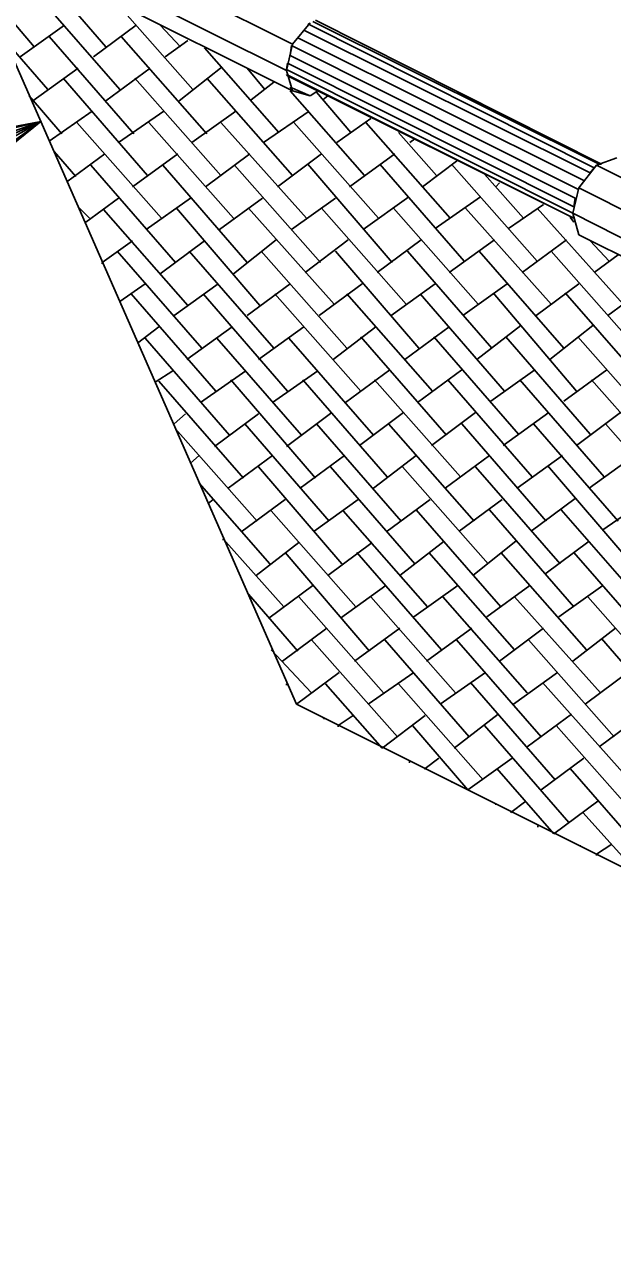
# Model space of a CAD drawing. Extents: x 636183 to 639890, y 299162 to 300538.
# Drawn here: x 636301.5 to 636317.8, y 299168.96 to 299203.08 of the extents above; entities that cross this region are included whole.
import ezdxf

# ---------------------------------------------------------------- set-up
doc = ezdxf.new("R2010")
doc.units = 0
doc.layers.add('Default', color=7, linetype='Continuous')

msp = doc.modelspace()

# ---------------------------------------------------------------- linework, layer by layer
at = {"layer": 'Default'}
for p, q in [((636300.536, 299206.736), (636308.931, 299202.538)), ((636299.312, 299206.386), (636309.036, 299184.245)), ((636308.756, 299201.804), (636300.361, 299206.001)), ((636300.536, 299205.441), (636308.931, 299201.244)), ((636303.754, 299202.468), (636301.69, 299204.847)), ((636301.76, 299202.468), (636300.291, 299204.182)), ((636301.795, 299203.972), (636304.139, 299201.279)), ((636306.167, 299201.279), (636304.069, 299203.658)), ((636309.49, 299203.168), (636317.43, 299199.215)), ((636317.5, 299199.215), (636309.56, 299203.203)), ((636302.6, 299203.063), (636301.376, 299202.188)), ((636303.404, 299202.188), (636304.594, 299203.063)), ((636305.818, 299202.468), (636305.258, 299203.063)), ((636308.931, 299202.538), (636309.42, 299203.133)), ((636309.245, 299202.923), (636317.185, 299198.971)), ((636317.29, 299199.111), (636309.35, 299203.098)), ((636300.991, 299202.608), (636302.145, 299201.279)), ((636304.524, 299200.055), (636302.18, 299202.748)), ((636304.174, 299202.748), (636306.552, 299200.055)), ((636306.028, 299202.643), (636305.398, 299202.188)), ((636308.756, 299201.804), (636308.931, 299202.538)), ((636308.861, 299202.224), (636308.896, 299202.503)), ((636308.896, 299202.503), (636316.836, 299198.516)), ((636317.01, 299198.761), (636309.071, 299202.713)), ((636308.546, 299200.09), (636306.482, 299202.433)), ((636316.766, 299198.271), (636308.861, 299202.224)), ((636301.725, 299200.964), (636302.985, 299201.874)), ((636304.978, 299201.874), (636303.754, 299200.964)), ((636305.783, 299200.964), (636306.972, 299201.909)), ((636308.161, 299201.279), (636307.671, 299201.874)), ((636308.756, 299201.839), (636308.791, 299202.014)), ((636316.696, 299197.851), (636308.756, 299201.839)), ((636308.931, 299201.244), (636308.756, 299201.804)), ((636308.791, 299202.014), (636316.731, 299198.026)), ((636302.565, 299201.594), (636304.908, 299198.901)), ((636304.558, 299201.594), (636306.937, 299198.901)), ((636308.931, 299198.901), (636306.552, 299201.594)), ((636308.406, 299201.489), (636307.776, 299200.999)), ((636308.756, 299201.699), (636316.731, 299197.711)), ((636308.791, 299201.664), (636308.756, 299201.699)), ((636316.731, 299197.711), (636308.791, 299201.664)), ((636301.62, 299201.104), (636302.53, 299200.055)), ((636309.42, 299201.104), (636308.861, 299201.349)), ((636308.861, 299201.349), (636308.931, 299201.244)), ((636308.861, 299201.244), (636310.924, 299198.901)), ((636308.931, 299201.244), (636309.42, 299201.104)), ((636309.63, 299201.244), (636309.42, 299201.104)), ((636309.42, 299201.104), (636309.63, 299201.244)), ((636310.54, 299200.09), (636309.595, 299201.209)), ((636309.77, 299200.999), (636309.91, 299201.104)), ((636301.76, 299200.789), (636301.76, 299200.789)), ((636303.369, 299200.685), (636302.18, 299199.845)), ((636304.104, 299199.81), (636305.363, 299200.685)), ((636307.357, 299200.685), (636306.133, 299199.81)), ((636308.126, 299199.81), (636309.385, 299200.685)), ((636311.099, 299200.475), (636310.155, 299199.81)), ((636301.945, 299200.39), (636258.571, 299180.735)), ((636305.293, 299197.711), (636302.95, 299200.37)), ((636307.287, 299197.711), (636304.943, 299200.37)), ((636306.937, 299200.37), (636309.315, 299197.711)), ((636311.309, 299197.711), (636308.966, 299200.37)), ((636313.303, 299197.711), (636310.959, 299200.37)), ((636312.918, 299198.901), (636311.869, 299200.09)), ((636312.184, 299199.81), (636312.323, 299199.915)), ((636302.32, 299199.565), (636302.915, 299198.866)), ((636302.67, 299198.726), (636303.719, 299199.495)), ((636305.748, 299199.495), (636304.489, 299198.586)), ((636306.517, 299198.586), (636307.741, 299199.495)), ((636309.735, 299199.495), (636308.511, 299198.586)), ((636310.505, 299198.586), (636311.764, 299199.495)), ((636317.92, 299199.39), (636317.36, 299199.18)), ((636303.334, 299199.18), (636305.678, 299196.487)), ((636305.328, 299199.18), (636307.671, 299196.487)), ((636307.322, 299199.18), (636309.7, 299196.487)), ((636311.694, 299196.487), (636309.35, 299199.215)), ((636311.344, 299199.215), (636313.688, 299196.522)), ((636313.513, 299199.32), (636312.533, 299198.586)), ((636315.716, 299196.522), (636313.338, 299199.215)), ((636317.36, 299199.18), (636316.87, 299198.551)), ((636317.185, 299198.971), (636317.29, 299199.111)), ((636317.36, 299199.18), (636325.51, 299195.088)), ((636317.43, 299199.215), (636317.5, 299199.215)), ((636302.635, 299198.796), (636302.635, 299198.796)), ((636314.247, 299198.936), (636315.332, 299197.711)), ((636314.562, 299198.586), (636314.667, 299198.691)), ((636316.87, 299198.551), (636316.696, 299197.851)), ((636325.055, 299194.459), (636316.87, 299198.551)), ((636303.299, 299197.711), (636302.985, 299198.026)), ((636304.104, 299198.271), (636303.194, 299197.606)), ((636304.873, 299197.397), (636306.098, 299198.271)), ((636308.091, 299198.271), (636306.902, 299197.397)), ((636308.896, 299197.397), (636310.12, 299198.271)), ((636312.149, 299198.306), (636310.889, 299197.397)), ((636312.883, 299197.432), (636314.142, 299198.306)), ((636315.891, 299198.096), (636314.912, 299197.432)), ((636316.731, 299198.026), (636316.766, 299198.271)), ((636306.028, 299195.298), (636303.684, 299197.956)), ((636308.021, 299195.298), (636305.713, 299197.991)), ((636310.085, 299195.333), (636307.707, 299197.991)), ((636309.735, 299197.991), (636312.079, 299195.333)), ((636314.072, 299195.333), (636311.729, 299197.991)), ((636316.101, 299195.333), (636313.723, 299197.991)), ((636315.716, 299197.991), (636318.095, 299195.333)), ((636316.731, 299197.606), (636316.626, 299197.746)), ((636316.696, 299197.851), (636324.88, 299193.724)), ((636316.696, 299197.851), (636316.87, 299197.257)), ((636316.731, 299197.711), (636316.696, 299197.851)), ((636303.649, 299196.487), (636304.489, 299197.082)), ((636306.482, 299197.082), (636305.258, 299196.172)), ((636307.287, 299196.172), (636308.476, 299197.117)), ((636310.47, 299197.117), (636309.28, 299196.207)), ((636311.274, 299196.207), (636312.498, 299197.117)), ((636314.527, 299197.117), (636313.268, 299196.207)), ((636315.296, 299196.207), (636316.521, 299197.117)), ((636316.87, 299197.257), (636325.055, 299193.164)), ((636317.71, 299196.522), (636317.185, 299197.082)), ((636303.579, 299196.662), (636303.579, 299196.662)), ((636304.069, 299196.802), (636306.412, 299194.109)), ((636306.063, 299196.802), (636308.406, 299194.109)), ((636308.056, 299196.802), (636310.435, 299194.109)), ((636310.12, 299196.802), (636312.428, 299194.109)), ((636312.114, 299196.802), (636314.457, 299194.109)), ((636314.107, 299196.802), (636316.451, 299194.109)), ((636318.479, 299194.109), (636316.101, 299196.802)), ((636317.955, 299196.697), (636317.29, 299196.207)), ((636303.649, 299196.487), (636303.649, 299196.452)), ((636303.999, 299195.683), (636303.999, 299195.683)), ((636304.838, 299195.893), (636304.139, 299195.403)), ((636305.643, 299195.018), (636306.867, 299195.893)), ((636308.861, 299195.893), (636307.671, 299195.018)), ((636309.665, 299195.018), (636310.854, 299195.893)), ((636312.883, 299195.893), (636311.659, 299195.018)), ((636313.653, 299195.018), (636314.877, 299195.893)), ((636316.801, 299192.92), (636314.492, 299195.648)), ((636316.87, 299195.893), (636315.681, 299195.018)), ((636318.409, 299193.444), (636316.486, 299195.648)), ((636317.675, 299195.018), (636318.899, 299195.928)), ((636306.797, 299192.92), (636304.454, 299195.613)), ((636308.791, 299192.92), (636306.447, 299195.613)), ((636310.819, 299192.92), (636308.441, 299195.613)), ((636312.813, 299192.92), (636310.435, 299195.613)), ((636314.807, 299192.92), (636312.463, 299195.613)), ((636304.628, 299194.249), (636305.223, 299194.703)), ((636307.252, 299194.703), (636305.993, 299193.794)), ((636307.986, 299193.794), (636309.245, 299194.703)), ((636311.239, 299194.703), (636310.05, 299193.794)), ((636312.044, 299193.794), (636313.268, 299194.703)), ((636315.262, 299194.738), (636314.037, 299193.794)), ((636316.066, 299193.794), (636317.255, 299194.738)), ((636304.838, 299194.389), (636307.182, 299191.695)), ((636306.832, 299194.389), (636309.176, 299191.695)), ((636308.826, 299194.389), (636311.169, 299191.695)), ((636310.819, 299194.424), (636313.198, 299191.695)), ((636312.848, 299194.424), (636315.192, 299191.73)), ((636314.842, 299194.424), (636317.185, 299191.73)), ((636316.836, 299194.424), (636318.514, 299192.535)), ((636305.608, 299193.479), (636305.118, 299193.164)), ((636306.377, 299192.605), (636307.637, 299193.479)), ((636309.63, 299193.479), (636308.371, 299192.605)), ((636310.4, 299192.605), (636311.624, 299193.514)), ((636313.618, 299193.514), (636312.393, 299192.605)), ((636314.422, 299192.64), (636315.646, 299193.514)), ((636317.64, 299193.514), (636316.451, 299192.64)), ((636307.567, 299190.506), (636305.223, 299193.199)), ((636309.56, 299190.506), (636307.217, 299193.234)), ((636311.554, 299190.541), (636309.21, 299193.234)), ((636313.583, 299190.541), (636311.204, 299193.234)), ((636315.576, 299190.541), (636313.233, 299193.234)), ((636317.57, 299190.541), (636315.227, 299193.234)), ((636319.599, 299190.541), (636317.22, 299193.234)), ((636305.363, 299192.64), (636305.363, 299192.64)), ((636305.958, 299192.29), (636305.643, 299192.01)), ((636307.986, 299192.29), (636306.762, 299191.381)), ((636308.756, 299191.381), (636310.015, 299192.325)), ((636312.009, 299192.325), (636310.784, 299191.416)), ((636312.778, 299191.416), (636314.002, 299192.325)), ((636316.031, 299192.325), (636314.772, 299191.416)), ((636316.801, 299191.416), (636318.025, 299192.325)), ((636307.602, 299192.01), (636309.945, 299189.317)), ((636309.595, 299192.01), (636311.939, 299189.317)), ((636311.589, 299192.01), (636313.967, 299189.317)), ((636313.618, 299192.01), (636315.961, 299189.317)), ((636315.611, 299192.01), (636317.955, 299189.317)), ((636317.605, 299192.01), (636319.983, 299189.317)), ((636305.678, 299191.87), (636307.951, 299189.317)), ((636306.342, 299191.136), (636306.098, 299190.926)), ((636307.147, 299190.226), (636308.371, 299191.136)), ((636310.365, 299191.136), (636309.141, 299190.226)), ((636311.169, 299190.226), (636312.358, 299191.136)), ((636314.387, 299191.136), (636313.163, 299190.226)), ((636315.157, 299190.226), (636316.416, 299191.136)), ((636318.339, 299188.128), (636315.996, 299190.856)), ((636318.409, 299191.136), (636317.15, 299190.226)), ((636310.295, 299188.128), (636307.986, 299190.821)), ((636312.323, 299188.128), (636309.98, 299190.821)), ((636314.352, 299188.128), (636311.974, 299190.821)), ((636316.346, 299188.128), (636314.002, 299190.821)), ((636308.301, 299188.128), (636306.342, 299190.366)), ((636306.727, 299189.912), (636306.587, 299189.807)), ((636308.721, 299189.912), (636307.532, 299189.037)), ((636309.525, 299189.037), (636310.75, 299189.912)), ((636312.743, 299189.912), (636311.554, 299189.037)), ((636313.548, 299189.037), (636314.737, 299189.912)), ((636316.766, 299189.946), (636315.541, 299189.037)), ((636317.535, 299189.072), (636318.794, 299189.946)), ((636306.657, 299189.597), (636306.657, 299189.597)), ((636308.336, 299189.597), (636310.68, 299186.938)), ((636310.33, 299189.597), (636312.673, 299186.938)), ((636312.358, 299189.632), (636314.702, 299186.938)), ((636314.387, 299189.632), (636316.731, 299186.938)), ((636316.381, 299189.632), (636318.724, 299186.938)), ((636307.007, 299188.827), (636307.007, 299188.792)), ((636307.007, 299188.827), (636308.686, 299186.938)), ((636307.112, 299188.722), (636307.077, 299188.687)), ((636307.916, 299187.813), (636309.106, 299188.722)), ((636311.134, 299188.722), (636309.91, 299187.813)), ((636311.904, 299187.813), (636313.128, 299188.757)), ((636315.122, 299188.757), (636313.932, 299187.813)), ((636315.926, 299187.848), (636317.15, 299188.757)), ((636311.064, 299185.714), (636308.721, 299188.443)), ((636313.058, 299185.749), (636310.714, 299188.443)), ((636315.087, 299185.749), (636312.708, 299188.443)), ((636317.08, 299185.749), (636314.702, 299188.443)), ((636319.074, 299185.749), (636316.731, 299188.443)), ((636309.49, 299187.533), (636308.266, 299186.624)), ((636310.26, 299186.624), (636311.519, 299187.533)), ((636313.513, 299187.533), (636312.288, 299186.659)), ((636314.317, 299186.659), (636315.506, 299187.533)), ((636317.535, 299187.533), (636316.311, 299186.659)), ((636309.071, 299185.714), (636307.707, 299187.288)), ((636309.106, 299187.218), (636311.449, 299184.56)), ((636311.099, 299187.218), (636313.443, 299184.56)), ((636313.093, 299187.218), (636315.436, 299184.56)), ((636315.087, 299187.218), (636317.465, 299184.56)), ((636317.115, 299187.218), (636319.459, 299184.56)), ((636307.986, 299186.589), (636307.986, 299186.589)), ((636308.651, 299185.434), (636309.875, 299186.344)), ((636311.904, 299186.344), (636310.645, 299185.434)), ((636312.638, 299185.434), (636313.897, 299186.344)), ((636315.891, 299186.344), (636314.667, 299185.434)), ((636316.696, 299185.434), (636317.885, 299186.344)), ((636308.336, 299185.749), (636309.455, 299184.56)), ((636311.834, 299183.336), (636309.455, 299186.029)), ((636313.827, 299183.336), (636311.484, 299186.029)), ((636315.821, 299183.336), (636313.478, 299186.029)), ((636317.85, 299183.336), (636315.471, 299186.029)), ((636319.844, 299183.336), (636317.5, 299186.064)), ((636310.225, 299185.12), (636309.036, 299184.245)), ((636311.029, 299184.245), (636312.288, 299185.12)), ((636314.282, 299185.12), (636313.023, 299184.245)), ((636315.052, 299184.245), (636316.276, 299185.12)), ((636318.27, 299185.155), (636317.045, 299184.245)), ((636308.756, 299184.805), (636308.756, 299184.77)), ((636309.84, 299184.805), (636311.414, 299183.021)), ((636311.869, 299184.805), (636314.212, 299182.147)), ((636313.863, 299184.84), (636316.206, 299182.147)), ((636315.856, 299184.84), (636318.235, 299182.182)), ((636309.036, 299184.245), (636339.571, 299168.96)), ((636339.571, 299168.96), (636309.036, 299184.245)), ((636309.805, 299183.86), (636309.77, 299183.86)), ((636309.805, 299183.825), (636309.805, 299183.86)), ((636310.61, 299183.93), (636310.19, 299183.651)), ((636312.603, 299183.93), (636311.414, 299183.021)), ((636313.408, 299183.021), (636314.632, 299183.965)), ((636316.661, 299183.965), (636315.436, 299183.056)), ((636317.43, 299183.056), (636318.654, 299183.965)), ((636310.19, 299183.616), (636310.19, 299183.651)), ((636313.793, 299181.867), (636312.253, 299183.651)), ((636316.591, 299180.957), (636314.247, 299183.651)), ((636318.619, 299180.957), (636316.241, 299183.651)), ((636312.184, 299182.636), (636312.184, 299182.671)), ((636312.603, 299182.461), (636312.988, 299182.741)), ((636315.017, 299182.741), (636313.793, 299181.867)), ((636315.821, 299181.867), (636317.01, 299182.741)), ((636312.149, 299182.636), (636312.184, 299182.636)), ((636312.184, 299182.636), (636312.149, 299182.636)), ((636312.603, 299182.461), (636312.603, 299182.426)), ((636314.597, 299182.461), (636316.171, 299180.643)), ((636316.626, 299182.461), (636318.969, 299179.768)), ((636313.373, 299182.077), (636313.338, 299182.077)), ((636313.373, 299182.077), (636313.373, 299182.077)), ((636314.562, 299181.447), (636314.562, 299181.482)), ((636314.982, 299181.237), (636315.401, 299181.552)), ((636317.395, 299181.552), (636316.171, 299180.643)), ((636314.982, 299181.237), (636314.982, 299181.272)), ((636318.584, 299179.453), (636316.975, 299181.237)), ((636315.751, 299180.852), (636315.716, 299180.852)), ((636315.751, 299180.852), (636315.751, 299180.852)), ((636316.906, 299180.293), (636316.906, 299180.328)), ((636317.36, 299180.083), (636317.78, 299180.363)), ((636317.36, 299180.083), (636317.36, 299180.048))]:
    msp.add_line(p, q, dxfattribs=at)
msp.add_lwpolyline([(636298.74, 299199.629), (636298.402, 299199.721), (636301.945, 299200.39), (636298.74, 299199.629), (636299.073, 299199.371), (636301.945, 299200.39), (636299.296, 299198.898), (636299.286, 299198.48), (636301.945, 299200.39), (636299.134, 299198.132), (636299.286, 299198.48)], dxfattribs=at)

doc.saveas('drawing.dxf')
